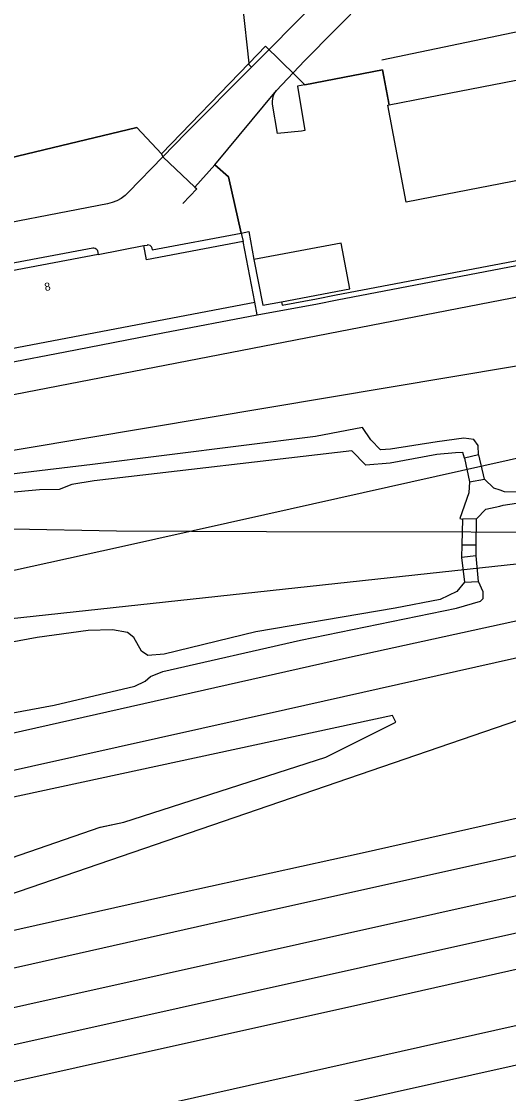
# Model space of a CAD drawing. Extents: x 161477 to 163040, y 383680 to 384868.
# Drawn here: x 161794.5 to 161855.5, y 383800 to 383934 of the extents above; entities that cross this region are included whole.
import ezdxf

# ---------------------------------------------------------------- set-up
doc = ezdxf.new("R2010")
doc.units = 0
for name, color, linetype in [('IMGEO_Berm_onverhard', 7, 'Continuous'), ('IMGEO_Groenvoorziening', 7, 'Continuous'), ('IMGEO_Hek', 7, 'Continuous'), ('IMGEO_Overkapping', 7, 'Continuous'), ('IMGEO_Overweg_gesloten', 7, 'Continuous'), ('IMGEO_Pand', 7, 'Continuous'), ('IMGEO_Pand_nummerreeks', 7, 'Continuous'), ('IMGEO_Rijbaan_lokaal_open', 7, 'Continuous'), ('IMGEO_Spoor', 7, 'Continuous'), ('IMGEO_Spoorbaan_halfverhard', 7, 'Continuous'), ('IMGEO_Terreindeel_open', 7, 'Continuous')]:
    doc.layers.add(name, color=color, linetype=linetype)

msp = doc.modelspace()

# ---------------------------------------------------------------- linework, layer by layer
at = {"layer": 'IMGEO_Berm_onverhard'}
for points in [[(161823.02, 383928.78), (161812.06, 383917.44)], [(161823.3, 383928.3), (161823.04, 383928.56), (161823.02, 383928.78)], [(161812.06, 383917.44), (161812.23, 383917.08)]]:
    msp.add_lwpolyline(points, dxfattribs=at)
at = {"layer": 'IMGEO_Groenvoorziening'}
for points in [[(161823.02, 383928.78), (161821.42, 383943.33)], [(161840.51, 383923.57), (161839.69, 383927.95), (161829.97, 383926.09), (161829.08, 383925.92), (161830, 383920.38), (161829.56, 383920.3), (161826.58, 383919.98), (161825.95, 383923.65), (161825.92, 383924.01), (161825.96, 383924.38), (161826.06, 383924.74), (161826.23, 383925.07), (161826.45, 383925.35)], [(161785.68, 383915.18), (161808.97, 383920.73), (161812.06, 383917.44)]]:
    msp.add_lwpolyline(points, dxfattribs=at)
at = {"layer": 'IMGEO_Hek'}
for points in [[(161839.61, 383929.21), (161856.98, 383932.82)], [(161812.06, 383917.44), (161823.02, 383928.78), (161825.05, 383930.89)], [(161825.05, 383930.89), (161828.78, 383927.27)], [(161829.97, 383926.09), (161839.69, 383927.95)], [(161839.69, 383927.95), (161840.51, 383923.53)], [(161828.78, 383927.27), (161828.86, 383927.18)], [(161828.86, 383927.18), (161829.97, 383926.09)], [(161808.97, 383920.73), (161785.68, 383915.18)], [(161808.97, 383920.73), (161812.06, 383917.44)], [(161812.06, 383917.44), (161812.23, 383917.08), (161816.24, 383913.3), (161818.74, 383916.08), (161820.43, 383914.56), (161822.03, 383907.56), (161822.28, 383906.49)], [(161816.24, 383913.3), (161816.47, 383913.08), (161814.73, 383911.23)], [(161824.04, 383897.35), (161831.56, 383898.7), (161834.04, 383899.21), (161860.38, 383904.24), (161881.52, 383908.4)], [(161824.04, 383897.35), (161823.72, 383898.9)], [(161722.08, 383878.3), (161733.2, 383880.57), (161733.17, 383880.72), (161759.83, 383885.64), (161762.09, 383884.87), (161764.6, 383885.31), (161764.77, 383885.44), (161765.68, 383886.11), (161770.75, 383887.11), (161771.45, 383886.85), (161771.67, 383886.77), (161778.08, 383888.01), (161780.17, 383888.88), (161785.28, 383889.86), (161792.64, 383891.29), (161800.01, 383892.71), (161812.23, 383895.08), (161824.04, 383897.35)], [(161804.43, 383833.32), (161807.37, 383833.95)]]:
    msp.add_lwpolyline(points, dxfattribs=at)
at = {"layer": 'IMGEO_Overkapping'}
msp.add_lwpolyline([(161835.59, 383900.6), (161834.51, 383906.29), (161823.62, 383904.23), (161824.71, 383898.53), (161827.07, 383898.98), (161835.59, 383900.6)], dxfattribs=at)
at = {"layer": 'IMGEO_Overweg_gesloten'}
for points in [[(161851.69, 383879.84), (161849.94, 383879.41)], [(161849.94, 383879.41), (161850.59, 383876.46)], [(161852.46, 383876.8), (161851.73, 383879.85), (161851.69, 383879.84)], [(161850.59, 383876.46), (161852.46, 383876.8)], [(161849.68, 383871.8), (161849.63, 383868.6)], [(161851.46, 383871.84), (161849.68, 383871.8)], [(161851.41, 383868.59), (161851.46, 383871.84)], [(161849.63, 383868.6), (161851.41, 383868.59)], [(161851.4, 383867.22), (161849.59, 383867.01)], [(161849.59, 383867.01), (161849.93, 383863.92)], [(161851.7, 383864.04), (161851.4, 383867.22)], [(161849.93, 383863.92), (161851.7, 383864.04)]]:
    msp.add_lwpolyline(points, dxfattribs=at)
at = {"layer": 'IMGEO_Pand'}
for points in [[(161878.36, 383930.82), (161880.65, 383918.77), (161847.56, 383912.36), (161842.65, 383911.41), (161840.34, 383923.54), (161840.51, 383923.57)], [(161840.51, 383923.57), (161845.25, 383924.49), (161878.34, 383930.9), (161878.36, 383930.82)], [(161804.12, 383904.89), (161784.5, 383901.16), (161786.28, 383891.79), (161823.72, 383898.9), (161822.28, 383906.49), (161810.18, 383904.2), (161809.85, 383905.98)], [(161804.12, 383904.89), (161809.85, 383905.98)]]:
    msp.add_lwpolyline(points, dxfattribs=at)
at = {"layer": 'IMGEO_Rijbaan_lokaal_open'}
for points in [[(161823.3, 383928.3), (161846.23, 383951.35)], [(161826.45, 383925.35), (161829.92, 383929.09), (161849.09, 383948.45)], [(161812.23, 383917.08), (161815.11, 383920.05), (161823.3, 383928.3)], [(161818.74, 383916.08), (161826.45, 383925.35)], [(161812.23, 383917.08), (161807.95, 383912.65), (161807.5, 383912.24), (161807, 383911.89), (161806.46, 383911.6), (161805.89, 383911.37), (161805.3, 383911.22), (161768.19, 383904.05), (161767.24, 383897.26)], [(161818.74, 383916.08), (161816.24, 383913.3), (161812.23, 383917.08)], [(161822.03, 383907.56), (161820.43, 383914.56), (161818.74, 383916.08)], [(161810.87, 383905.66), (161810.91, 383905.45), (161822.03, 383907.56)], [(161783.24, 383901.9), (161803.46, 383905.71), (161803.61, 383905.72), (161803.76, 383905.68), (161803.9, 383905.58), (161804, 383905.46), (161804.05, 383905.32), (161804.12, 383904.89)], [(161809.85, 383905.98), (161810.29, 383906.06)]]:
    msp.add_lwpolyline(points, dxfattribs=at)
msp.add_arc((161810.38, 383905.57), 0.501, 10.7958, 100.746, dxfattribs=at)
at = {"layer": 'IMGEO_Spoor'}
for points in [[(162082.22, 383940.62), (162067.16, 383939.08), (162060.65, 383938.31), (162050.14, 383936.84), (162039.55, 383934.98), (161761.26, 383881.1), (161737.23, 383876.55), (161717.53, 383872.76)], [(161750.33, 383784.82), (161856.15, 383808.49), (162010.58, 383842.76), (162025.33, 383846.04), (162038.44, 383849.14), (162081.87, 383858.91), (162203.93, 383886.62), (162328.82, 383914.89), (162363.46, 383922.8), (162370.5, 383924.21), (162377.8, 383925.46), (162384.63, 383926.4), (162393.03, 383927.13), (162402.21, 383927.44), (162408.98, 383927.48)], [(161752.19, 383780.4), (161875.71, 383807.94), (162015.25, 383838.88), (162036.64, 383843.84), (162104.75, 383859.25), (162247.6, 383891.59), (162328.95, 383910.05), (162367.14, 383918.71), (162379.68, 383921.18), (162389.53, 383922.69), (162398.92, 383923.74), (162409, 383924.59)], [(161940.49, 383907.28), (161906.48, 383899.97), (161883.87, 383895.64), (161863.41, 383892.09), (161749.22, 383872.99)], [(162120.88, 383892.68), (162062.31, 383879.66), (162037.81, 383873.92), (162000.83, 383864.78), (161960.94, 383854.6), (161931.69, 383847.23), (161887.22, 383836.56), (161822.48, 383822.2), (161794.19, 383815.83), (161768.23, 383810.18), (161751.35, 383806.22), (161742.18, 383804.14)], [(162124.71, 383888.45), (162110.92, 383885.28), (162073.48, 383876.95), (162044.87, 383870.41), (162018.83, 383864.1), (161926.17, 383840.83), (161904.99, 383835.71), (161880.47, 383830.07), (161744.04, 383799.74)], [(162080.4, 383888.27), (162044.96, 383880.31), (162029.1, 383876.52), (161994.28, 383867.84), (161928.36, 383851.12), (161903.85, 383845.06), (161837.13, 383830.06), (161814.39, 383825.1), (161790.23, 383819.66), (161771.31, 383815.49)], [(161867.83, 383881.94), (161824.99, 383872.35)], [(161806.43, 383870.32), (161793.38, 383870.54), (161772.88, 383871.42), (161765.08, 383871.53), (161757.99, 383871.43), (161749.52, 383871.15)], [(161824.99, 383872.35), (161806.69, 383868.27)], [(161825.18, 383870.21), (161806.43, 383870.32)], [(161876.34, 383870.15), (161825.18, 383870.21)], [(161903.4, 383869.39), (161898.27, 383868.21), (161875.37, 383863.33), (161858.28, 383859.48), (161835.18, 383854.42), (161757.45, 383836.94), (161730.85, 383831.03)], [(161806.69, 383868.27), (161791.68, 383864.97)], [(161876.44, 383868.34), (161792.91, 383859.3)], [(161904.37, 383865), (161886.89, 383861.28), (161827.55, 383847.97), (161732.61, 383826.84)], [(162046.51, 383865.9), (162016.88, 383859.02), (161999.7, 383854.79), (161939.27, 383839.49), (161917.3, 383834.06), (161891.14, 383827.89), (161859.61, 383820.78), (161745.83, 383795.49)], [(162046.94, 383863.93), (162029.39, 383858.02), (162022.57, 383855.93), (161996.39, 383849.13), (161943.61, 383835.84), (161927.99, 383831.97), (161903.41, 383826.11), (161837, 383811.15), (161747.6, 383791.29)], [(161904.91, 383863.21), (161784.26, 383821.87), (161770.68, 383817.3)]]:
    msp.add_lwpolyline(points, dxfattribs=at)
at = {"layer": 'IMGEO_Spoorbaan_halfverhard'}
for points in [[(162073.21, 383922.46), (162072.53, 383924.91), (162063.15, 383922.83), (162033.18, 383913.65), (162025.1, 383911.78), (162016.42, 383909.88), (161969.5, 383899.62), (161955.5, 383896.25), (161935.87, 383892.12), (161895.58, 383882.44), (161882.46, 383879.52), (161866.09, 383876.54), (161857.82, 383875.17), (161854.93, 383875.23), (161854.41, 383875.41), (161853.62, 383875.68), (161852.46, 383876.8)], [(161785.51, 383889.91), (161792.64, 383891.29), (161800.01, 383892.71), (161812.23, 383895.08), (161824.04, 383897.35), (161831.56, 383898.7), (161834.04, 383899.21), (161860.38, 383904.24), (161881.52, 383908.4)], [(161851.69, 383879.84), (161851.65, 383881.01), (161851.11, 383881.76), (161849.88, 383881.91), (161846.54, 383881.46), (161840.71, 383880.56), (161839.45, 383880.49), (161838.22, 383881.71), (161837.19, 383883.25), (161831.3, 383882.13), (161803.44, 383878.62), (161786.32, 383876.58), (161776.11, 383875.39), (161773.12, 383875.39), (161772.35, 383875.39), (161772.27, 383875.38)], [(161851.46, 383871.84), (161852.6, 383873.07), (161854.35, 383873.42), (161854.77, 383873.55), (161856.45, 383873.8), (161872.57, 383876.01), (161896.14, 383879.9), (161901.16, 383881.46)], [(161849.94, 383879.41), (161849.75, 383880.12), (161848.81, 383880.08), (161846.49, 383879.9), (161840.64, 383878.8), (161837.59, 383878.54), (161835.85, 383880.35), (161803.64, 383876.6), (161800.86, 383876.12), (161799.25, 383875.53), (161796.79, 383875.47), (161784.95, 383874.38), (161779.4, 383873.67), (161775.78, 383873.48), (161773.1, 383873.43), (161772.45, 383873.2), (161772.04, 383873.17)], [(161850.59, 383876.46), (161850.47, 383875.08), (161849.37, 383871.9), (161849.68, 383871.8)], [(161849.63, 383868.6), (161849.59, 383867.01)], [(161851.4, 383867.22), (161851.41, 383868.59)], [(161849.93, 383863.92), (161848.97, 383862.75), (161846.9, 383861.76), (161841.27, 383860.68), (161823.86, 383857.72), (161812.4, 383854.92), (161810.37, 383854.77), (161809.55, 383855.32), (161808.61, 383857.04), (161807.8, 383857.64), (161805.93, 383857.97), (161802.89, 383857.88), (161796.5, 383857.01), (161782.52, 383854.44), (161777.36, 383853.7)], [(161778.7, 383843.79), (161781.6, 383844.13), (161782.89, 383844.62), (161785.47, 383845.88), (161788.72, 383846.73), (161798.63, 383848.55), (161808.72, 383850.93), (161810.03, 383851.56), (161810.68, 383852.13), (161812.22, 383852.78), (161829.43, 383856.71), (161848.93, 383860.7), (161851.96, 383861.56), (161852.28, 383861.89), (161852.26, 383862.71), (161851.7, 383864.04)], [(161738.8, 383812.17), (161739.1, 383812.53), (161748.36, 383814.58), (161749.23, 383813.87), (161763.69, 383818.23), (161764.05, 383819.19), (161769.61, 383820.73), (161774.85, 383822.46), (161780, 383824.92), (161804.37, 383833.34), (161807.33, 383833.95), (161832.59, 383842.07), (161841.37, 383846.43), (161840.96, 383847.26), (161787.15, 383835.69), (161752.2, 383827.92), (161741.92, 383825.71), (161734.08, 383823.35)]]:
    msp.add_lwpolyline(points, dxfattribs=at)
at = {"layer": 'IMGEO_Terreindeel_open'}
msp.add_lwpolyline([(161822.03, 383907.56), (161822.96, 383907.74), (161823.62, 383904.23), (161824.71, 383898.53), (161827.07, 383898.98), (161827.15, 383898.54), (161831.44, 383899.32), (161833.92, 383899.83), (161860.26, 383904.85), (161881.39, 383909.02), (161881.52, 383908.4)], dxfattribs=at)

# ---------------------------------------------------------------- texts
at = {"layer": 'IMGEO_Pand_nummerreeks'}
msp.add_text('8', height=1, rotation=10.7029, dxfattribs=at).set_placement((161797.52, 383900.3))

doc.saveas('drawing.dxf')
